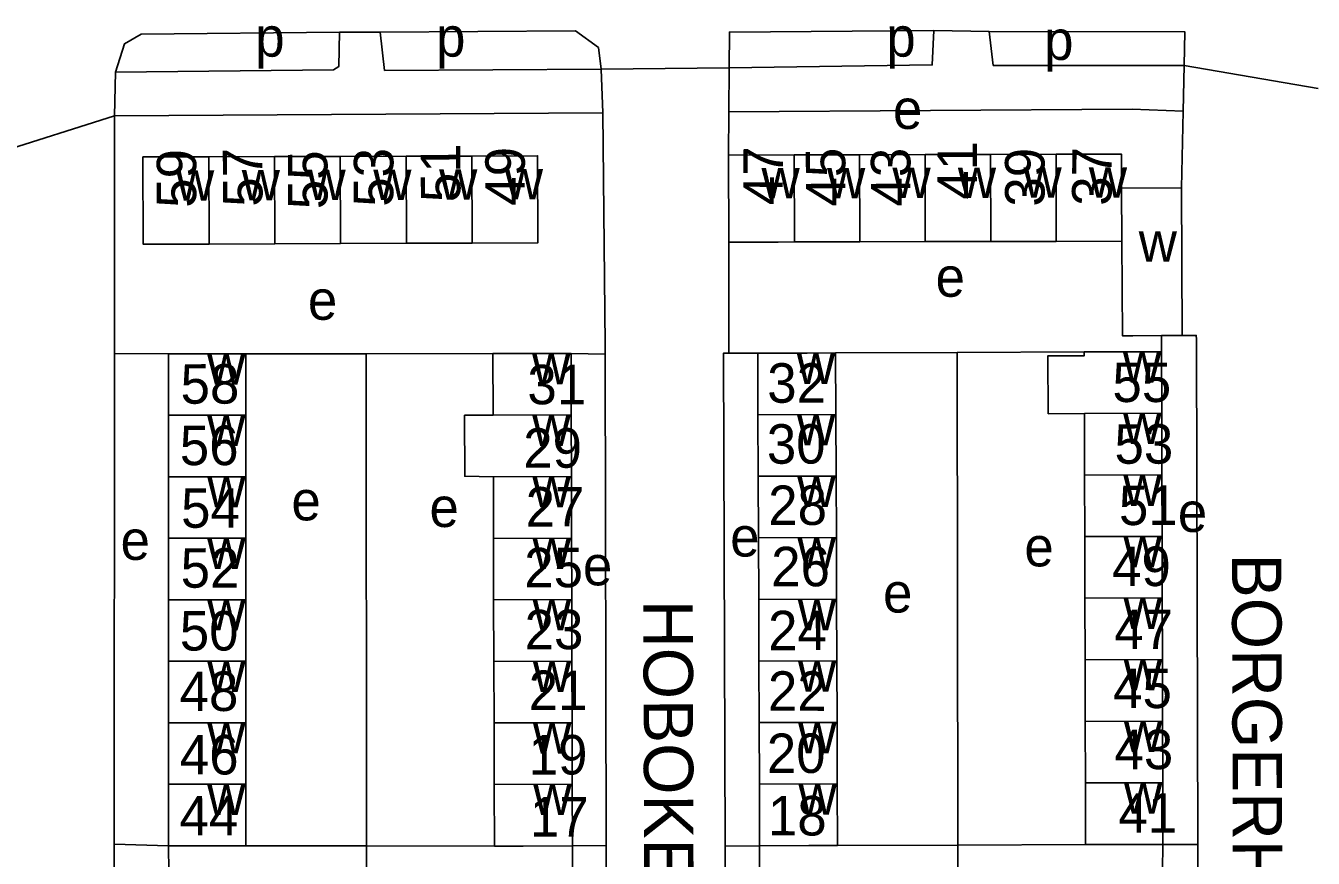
# Model space of a CAD drawing. Extents: x 159675 to 162108, y 386471 to 388472.
# Drawn here: x 161303.6 to 161434, y 387992.6 to 388076.9 of the extents above; entities that cross this region are included whole.
import ezdxf

# ---------------------------------------------------------------- set-up
doc = ezdxf.new("R2010")
doc.units = 0
for name, color, linetype in [('BLT_Basislijn', 7, 'Continuous'), ('BLT_Bebouwing', 7, 'Continuous'), ('BLT_Centroide', 7, 'Continuous'), ('BLT_Huisnummer', 7, 'Continuous'), ('BLT_Huisnummer_ tussenligend', 7, 'Continuous'), ('BLT_Onderverdeling_panden', 7, 'Continuous'), ('BLT_Straatnaam', 7, 'Continuous'), ('BLT_Vlakafsluiter', 7, 'Continuous')]:
    doc.layers.add(name, color=color, linetype=linetype)

msp = doc.modelspace()

# ---------------------------------------------------------------- linework, layer by layer
at = {"layer": 'BLT_Basislijn'}
for p, q in [((161335.36, 388076.28), (161339.48, 388076.28)), ((161401.15, 388076.33), (161395.54, 388076.43)), ((161312.68, 388072.23), (161312.55, 388067.8)), ((161361.84, 388072.51), (161362.01, 388068.09)), ((161374.78, 388068.2), (161374.81, 388072.65)), ((161420.79, 388068.26), (161420.89, 388072.89)), ((161312.55, 388067.8), (161362.01, 388068.09)), ((161374.75, 388063.82), (161374.78, 388068.2)), ((161420.62, 388060.51), (161420.79, 388068.26)), ((161374.76, 388043.76), (161374.77, 388055.01)), ((161418.6, 388045.55), (161418.59, 388043.92)), ((161312.55, 388043.75), (161312.52, 387994.04)), ((161318.04, 388043.71), (161312.55, 388043.75)), ((161338.06, 388043.71), (161325.87, 388043.71)), ((161350.89, 388043.72), (161338.06, 388043.71)), ((161338.06, 388043.71), (161338.09, 387993.88)), ((161358.8, 388043.74), (161362.24, 388043.68)), ((161362.34, 387993.91), (161362.24, 388043.68)), ((161377.7, 388043.76), (161374.76, 388043.76)), ((161385.59, 388043.8), (161397.89, 388043.84)), ((161397.89, 388043.84), (161410.76, 388043.9)), ((161397.96, 387993.97), (161397.89, 388043.84)), ((161318.05, 387993.89), (161312.52, 387994.04)), ((161318.05, 387993.89), (161318.06, 387991.24)), ((161325.88, 387993.89), (161338.09, 387993.88)), ((161338.09, 387993.88), (161351.03, 387993.86)), ((161358.94, 387993.89), (161358.93, 387991.23)), ((161362.34, 387993.91), (161358.94, 387993.89)), ((161377.89, 387993.89), (161374.4, 387993.86)), ((161377.88, 387991.29), (161377.89, 387993.89)), ((161385.79, 387993.92), (161397.96, 387993.97)), ((161397.96, 387993.97), (161410.9, 387994.01)), ((161418.68, 387991.4), (161418.73, 387994.03)), ((161422.28, 387994.01), (161418.73, 387994.03))]:
    msp.add_line(p, q, dxfattribs=at)
for points in [[(161312.68, 388072.23), (161313.57, 388075.09), (161315.26, 388076.08), (161335.36, 388076.28)], [(161312.68, 388072.23), (161334.73, 388072.47), (161335.27, 388072.79), (161335.36, 388076.28)], [(161339.48, 388076.28), (161359.26, 388076.42), (161361.56, 388074.7), (161361.84, 388072.51)], [(161339.48, 388076.28), (161339.92, 388072.39), (161361.84, 388072.51)], [(161374.81, 388072.65), (161374.84, 388076.27), (161395.54, 388076.43)], [(161395.54, 388076.43), (161395.37, 388072.95), (161374.81, 388072.65)], [(161401.15, 388076.33), (161401.55, 388072.9), (161420.89, 388072.89)], [(161420.89, 388072.89), (161420.96, 388076.29), (161401.15, 388076.33)], [(161312.55, 388067.8), (161312.55, 388044.22), (161312.55, 388043.75)], [(161362.24, 388043.68), (161362.24, 388044.65), (161362.01, 388068.09)], [(161374.78, 388068.2), (161415.62, 388068.48), (161420.79, 388068.26)], [(161420.69, 388045.56), (161422.11, 388045.56), (161422.12, 388045.17), (161422.12, 388044.56), (161422.28, 387994.01)], [(161374.4, 387993.86), (161374.23, 388043.76), (161374.76, 388043.76)], [(161312.52, 387994.04), (161312.52, 387993.18), (161312.57, 387941.72), (161312.58, 387941.29)], [(161338.09, 387993.88), (161338.09, 387993.14), (161338.2, 387941.34)], [(161361.5, 387939.92), (161362.63, 387940.19), (161362.35, 387993.16), (161362.34, 387993.91)], [(161374.57, 387941.33), (161374.54, 387941.93), (161374.4, 387993.13), (161374.4, 387993.86)], [(161398.03, 387941.46), (161397.96, 387993.21), (161397.96, 387993.97)], [(161422.49, 387941.42), (161422.49, 387941.88), (161422.28, 387993.2), (161422.28, 387994.01)]]:
    msp.add_lwpolyline(points, dxfattribs=at)
at = {"layer": 'BLT_Bebouwing'}
for p, q in [((161374.75, 388063.82), (161381.39, 388063.84)), ((161374.77, 388055.01), (161374.75, 388063.82)), ((161381.39, 388063.84), (161388.02, 388063.85)), ((161388.02, 388063.85), (161394.65, 388063.87)), ((161394.65, 388063.87), (161401.28, 388063.88)), ((161401.28, 388063.88), (161407.91, 388063.9)), ((161328.77, 388063.67), (161322.11, 388063.65)), ((161335.43, 388063.69), (161328.77, 388063.67)), ((161342.09, 388063.71), (161335.43, 388063.69)), ((161348.75, 388063.73), (161342.09, 388063.71)), ((161414.54, 388060.48), (161420.62, 388060.51)), ((161420.62, 388060.51), (161420.69, 388045.56)), ((161322.14, 388054.82), (161328.8, 388054.84)), ((161328.8, 388054.84), (161335.46, 388054.86)), ((161335.46, 388054.86), (161342.12, 388054.89)), ((161342.12, 388054.89), (161348.77, 388054.91)), ((161381.41, 388055.03), (161388.04, 388055.04)), ((161388.04, 388055.04), (161394.67, 388055.06)), ((161394.67, 388055.06), (161401.3, 388055.07)), ((161407.93, 388055.09), (161414.57, 388055.11)), ((161420.69, 388045.56), (161418.6, 388045.55)), ((161318.04, 388037.48), (161318.04, 388043.71)), ((161325.87, 388037.48), (161325.87, 388043.71)), ((161350.91, 388037.49), (161350.89, 388043.72)), ((161358.82, 388037.51), (161358.8, 388043.74)), ((161377.72, 388037.53), (161377.7, 388043.76)), ((161385.62, 388037.56), (161385.59, 388043.8)), ((161418.61, 388037.68), (161418.59, 388043.92)), ((161318.04, 388031.26), (161318.04, 388037.48)), ((161325.87, 388031.26), (161325.87, 388037.48)), ((161358.84, 388031.28), (161358.82, 388037.51)), ((161377.75, 388031.3), (161377.72, 388037.53)), ((161385.64, 388031.33), (161385.62, 388037.56)), ((161410.8, 388031.43), (161410.78, 388037.66)), ((161418.63, 388031.45), (161418.61, 388037.68)), ((161318.04, 388025.03), (161318.04, 388031.26)), ((161325.87, 388025.03), (161325.87, 388031.26)), ((161350.95, 388025.02), (161350.93, 388031.26)), ((161358.85, 388025.05), (161358.84, 388031.28)), ((161377.77, 388025.06), (161377.75, 388031.3)), ((161385.67, 388025.09), (161385.64, 388031.33)), ((161410.82, 388025.19), (161410.8, 388031.43)), ((161418.65, 388025.21), (161418.63, 388031.45)), ((161318.05, 388018.8), (161318.04, 388025.03)), ((161325.87, 388018.8), (161325.87, 388025.03)), ((161350.96, 388018.79), (161350.95, 388025.02)), ((161358.87, 388018.82), (161358.85, 388025.05)), ((161377.8, 388018.83), (161377.77, 388025.06)), ((161385.69, 388018.86), (161385.67, 388025.09)), ((161410.83, 388018.96), (161410.82, 388025.19)), ((161418.66, 388018.98), (161418.65, 388025.21)), ((161318.05, 388012.57), (161318.05, 388018.8)), ((161325.87, 388012.58), (161325.87, 388018.8)), ((161350.98, 388012.56), (161350.96, 388018.79)), ((161358.89, 388012.58), (161358.87, 388018.82)), ((161377.82, 388012.59), (161377.8, 388018.83)), ((161385.71, 388012.62), (161385.69, 388018.86)), ((161410.85, 388012.72), (161410.83, 388018.96)), ((161418.68, 388012.74), (161418.66, 388018.98)), ((161318.05, 388006.35), (161318.05, 388012.57)), ((161325.87, 388006.35), (161325.87, 388012.58)), ((161351, 388006.33), (161350.98, 388012.56)), ((161358.9, 388006.35), (161358.89, 388012.58)), ((161377.84, 388006.36), (161377.82, 388012.59)), ((161385.74, 388006.39), (161385.71, 388012.62)), ((161410.87, 388006.49), (161410.85, 388012.72)), ((161418.7, 388006.51), (161418.68, 388012.74)), ((161410.88, 388000.25), (161410.87, 388006.49)), ((161418.71, 388000.27), (161418.7, 388006.51)), ((161318.05, 388000.12), (161318.05, 388006.35)), ((161325.87, 388000.12), (161325.87, 388006.35)), ((161351.01, 388000.1), (161351, 388006.33)), ((161358.92, 388000.12), (161358.9, 388006.35)), ((161377.87, 388000.13), (161377.84, 388006.36)), ((161385.76, 388000.16), (161385.74, 388006.39)), ((161318.05, 388000), (161318.05, 388000.12)), ((161318.05, 388000), (161318.05, 387993.89)), ((161325.87, 388000), (161325.87, 388000.12)), ((161325.87, 388000), (161325.88, 387993.89)), ((161351.01, 388000), (161351.01, 388000.1)), ((161351.01, 388000), (161351.03, 387993.86)), ((161358.92, 388000), (161358.92, 388000.12)), ((161358.92, 388000), (161358.94, 387993.89)), ((161377.87, 388000), (161377.87, 388000.13)), ((161377.87, 388000), (161377.89, 387993.89)), ((161385.76, 388000), (161385.76, 388000.16)), ((161385.76, 388000), (161385.79, 387993.92)), ((161410.89, 388000), (161410.88, 388000.25)), ((161410.89, 388000), (161410.9, 387994.01)), ((161418.71, 388000), (161418.71, 388000.27)), ((161418.71, 388000), (161418.73, 387994.03))]:
    msp.add_line(p, q, dxfattribs=at)
for points in [[(161407.91, 388063.9), (161414.53, 388063.92), (161414.54, 388060.48)], [(161322.11, 388063.65), (161315.45, 388063.63), (161315.48, 388054.8), (161322.14, 388054.82)], [(161348.77, 388054.91), (161355.43, 388054.93), (161355.4, 388063.75), (161348.75, 388063.73)], [(161381.41, 388055.03), (161379.77, 388055.02), (161374.77, 388055.01)], [(161401.3, 388055.07), (161407.93, 388055.09)], [(161414.57, 388055.11), (161414.62, 388045.53), (161415.69, 388045.54), (161418.6, 388045.55)], [(161318.04, 388043.71), (161323.04, 388043.71), (161325.87, 388043.71)], [(161350.89, 388043.72), (161353.8, 388043.73), (161358.8, 388043.74)], [(161377.7, 388043.76), (161382.7, 388043.78), (161385.59, 388043.8)], [(161410.78, 388037.66), (161407.11, 388037.64), (161407.09, 388043.5), (161410.77, 388043.51), (161410.76, 388043.9)], [(161410.76, 388043.9), (161413.6, 388043.9), (161418.59, 388043.92)], [(161350.93, 388031.26), (161348.04, 388031.3), (161348.02, 388037.48), (161350.91, 388037.49)], [(161318.05, 387993.89), (161323.05, 387993.89), (161325.88, 387993.89)], [(161351.03, 387993.86), (161353.94, 387993.87), (161358.94, 387993.89)], [(161377.89, 387993.89), (161382.89, 387993.91), (161385.79, 387993.92)], [(161410.9, 387994.01), (161413.73, 387994.02), (161418.73, 387994.03)]]:
    msp.add_lwpolyline(points, dxfattribs=at)
at = {"layer": 'BLT_Onderverdeling_panden'}
for p, q in [((161381.41, 388055.03), (161381.39, 388063.84)), ((161388.04, 388055.04), (161388.02, 388063.85)), ((161394.67, 388055.06), (161394.65, 388063.87)), ((161401.3, 388055.07), (161401.28, 388063.88)), ((161407.93, 388055.09), (161407.91, 388063.9)), ((161322.14, 388054.82), (161322.11, 388063.65)), ((161328.8, 388054.84), (161328.77, 388063.67)), ((161335.46, 388054.86), (161335.43, 388063.69)), ((161342.12, 388054.89), (161342.09, 388063.71)), ((161348.77, 388054.91), (161348.75, 388063.73)), ((161414.54, 388060.48), (161414.57, 388055.11)), ((161318.04, 388037.48), (161325.87, 388037.48)), ((161350.91, 388037.49), (161358.82, 388037.51)), ((161377.72, 388037.53), (161385.62, 388037.56)), ((161410.78, 388037.66), (161418.61, 388037.68)), ((161318.04, 388031.26), (161325.87, 388031.26)), ((161350.93, 388031.26), (161358.84, 388031.28)), ((161377.75, 388031.3), (161385.64, 388031.33)), ((161410.8, 388031.43), (161418.63, 388031.45)), ((161318.04, 388025.03), (161325.87, 388025.03)), ((161350.95, 388025.02), (161358.85, 388025.05)), ((161377.77, 388025.06), (161385.67, 388025.09)), ((161410.82, 388025.19), (161418.65, 388025.21)), ((161318.05, 388018.8), (161325.87, 388018.8)), ((161350.96, 388018.79), (161358.87, 388018.82)), ((161377.8, 388018.83), (161385.69, 388018.86)), ((161410.83, 388018.96), (161418.66, 388018.98)), ((161318.05, 388012.57), (161325.87, 388012.58)), ((161350.98, 388012.56), (161358.89, 388012.58)), ((161377.82, 388012.59), (161385.71, 388012.62)), ((161410.85, 388012.72), (161418.68, 388012.74)), ((161410.87, 388006.49), (161418.7, 388006.51)), ((161318.05, 388006.35), (161325.87, 388006.35)), ((161351, 388006.33), (161358.9, 388006.35)), ((161377.84, 388006.36), (161385.74, 388006.39)), ((161318.05, 388000.12), (161325.87, 388000.12)), ((161351.01, 388000.1), (161358.92, 388000.12)), ((161377.87, 388000.13), (161385.76, 388000.16)), ((161410.88, 388000.25), (161418.71, 388000.27))]:
    msp.add_line(p, q, dxfattribs=at)
at = {"layer": 'BLT_Vlakafsluiter'}
for p, q in [((161361.84, 388072.51), (161374.81, 388072.65)), ((161420.89, 388072.89), (161434.44, 388070.57)), ((161312.55, 388067.8), (161300.63, 388064))]:
    msp.add_line(p, q, dxfattribs=at)

# ---------------------------------------------------------------- texts
at = {"layer": 'BLT_Centroide'}
for s, p in [('p', (161326.82, 388073.79)), ('p', (161345.13, 388073.79)), ('p', (161390.72, 388073.79)), ('p', (161406.7, 388073.46)), ('e', (161391.39, 388066.47)), ('w', (161378.08, 388059.44)), ('w', (161384.72, 388059.44)), ('w', (161391.34, 388059.47)), ('w', (161397.97, 388059.47)), ('w', (161404.61, 388059.5)), ('w', (161411.23, 388059.5)), ('w', (161318.8, 388059.22)), ('w', (161325.45, 388059.25)), ('w', (161332.11, 388059.27)), ('w', (161338.77, 388059.28)), ('w', (161345.44, 388059.31)), ('w', (161352.09, 388059.33)), ('w', (161416.28, 388053.02)), ('e', (161395.71, 388049.48)), ('e', (161332.15, 388047.15)), ('w', (161321.95, 388040.59)), ('w', (161354.86, 388040.62)), ('w', (161381.66, 388040.66)), ('w', (161414.69, 388040.78)), ('w', (161321.95, 388034.38)), ('w', (161354.88, 388034.38)), ('w', (161381.68, 388034.44)), ('w', (161414.71, 388034.56)), ('w', (161321.96, 388028.16)), ('w', (161354.89, 388028.16)), ('w', (161381.71, 388028.19)), ('w', (161414.73, 388028.31)), ('e', (161330.48, 388026.84)), ('e', (161344.46, 388026.17)), ('e', (161420.24, 388025.67)), ('e', (161313.18, 388022.84)), ('e', (161374.91, 388023.18)), ('w', (161321.96, 388021.91)), ('w', (161354.91, 388021.91)), ('w', (161381.73, 388021.97)), ('e', (161404.7, 388022.18)), ('w', (161414.74, 388022.09)), ('e', (161360, 388020.26)), ('e', (161390.39, 388017.51)), ('w', (161321.96, 388015.69)), ('w', (161354.92, 388015.69)), ('w', (161381.76, 388015.72)), ('w', (161414.76, 388015.84)), ('w', (161321.96, 388009.47)), ('w', (161354.94, 388009.47)), ('w', (161381.78, 388009.5)), ('w', (161414.77, 388009.62)), ('w', (161414.79, 388003.38)), ('w', (161321.96, 388003.25)), ('w', (161354.95, 388003.22)), ('w', (161381.8, 388003.25)), ('w', (161321.96, 387997)), ('w', (161354.98, 387997)), ('w', (161381.83, 387997.03)), ('w', (161414.8, 387997.16))]:
    msp.add_text(s, height=4, dxfattribs=at).set_placement(p)
at = {"layer": 'BLT_Huisnummer'}
for s, rotation, p in [('59', 89.8182, (161320.83, 388058.48)), ('53', 89.8182, (161340.79, 388058.59)), ('49', 89.8182, (161354.1, 388058.69)), ('47', 89.7068, (161380.23, 388058.74)), ('41', 89.7068, (161399.88, 388059.3)), ('37', 89.7068, (161413.52, 388058.68)), ('58', 0.126, (161319.26, 388038.65)), ('31', 0.0917, (161354.38, 388038.59)), ('32', 359.9542, (161378.66, 388038.75)), ('52', 0.126, (161319.27, 388020.02)), ('25', 0.0917, (161354.06, 388020.06)), ('26', 359.9542, (161379.06, 388020.17)), ('21', 0.0917, (161354.51, 388007.63)), ('48', 0.126, (161319.16, 388007.53)), ('22', 359.9542, (161378.73, 388007.56)), ('44', 0.126, (161319.15, 387994.94)), ('17', 0.0917, (161354.64, 387994.82)), ('18', 359.9542, (161378.73, 387994.94))]:
    msp.add_text(s, height=4, rotation=rotation, dxfattribs=at).set_placement(p)
for s, p in [('55', (161413.62, 388038.82)), ('49', (161413.58, 388020.19)), ('45', (161413.69, 388007.83)), ('41', (161414.22, 387995.22))]:
    msp.add_text(s, height=4, dxfattribs=at).set_placement(p)
at = {"layer": 'BLT_Huisnummer_ tussenligend'}
for s, rotation, p in [('57', 90.1818, (161327.55, 388058.6)), ('55', 90.1818, (161334.14, 388058.35)), ('51', 90.1818, (161347.59, 388059.06)), ('45', 90.1366, (161386.58, 388058.62)), ('43', 90.1366, (161393.17, 388058.62)), ('39', 90.1366, (161406.75, 388058.61)), ('56', 0.0147, (161319.18, 388032.43)), ('30', 0.2251, (161378.63, 388032.57)), ('53', 0.1538, (161413.83, 388032.57)), ('29', 0.1594, (161353.96, 388032.16)), ('54', 0.0147, (161319.31, 388026.09)), ('27', 0.1594, (161354.21, 388026.21)), ('28', 0.2251, (161378.77, 388026.36)), ('51', 0.1538, (161414.28, 388026.36)), ('50', 0.0147, (161319.18, 388013.66)), ('23', 0.1594, (161354.1, 388013.78)), ('24', 0.2251, (161378.76, 388013.68)), ('47', 0.1538, (161413.81, 388013.8)), ('46', 0.0147, (161319.18, 388001.11)), ('19', 0.1594, (161354.51, 388001.1)), ('20', 0.2251, (161378.63, 388001.25)), ('43', 0.1538, (161413.83, 388001.64))]:
    msp.add_text(s, height=4, rotation=rotation, dxfattribs=at).set_placement(p)
at = {"layer": 'BLT_Straatnaam'}
for s, height, rotation, p in [('BORGERHOUTLAAN', 5, 270.1638, (161425.72, 388023.46)), ('HOBOKENLAAN', 4.9999, 270.1637, (161366.12, 388018.77))]:
    msp.add_text(s, height=height, rotation=rotation, dxfattribs=at).set_placement(p)

doc.saveas('drawing.dxf')
